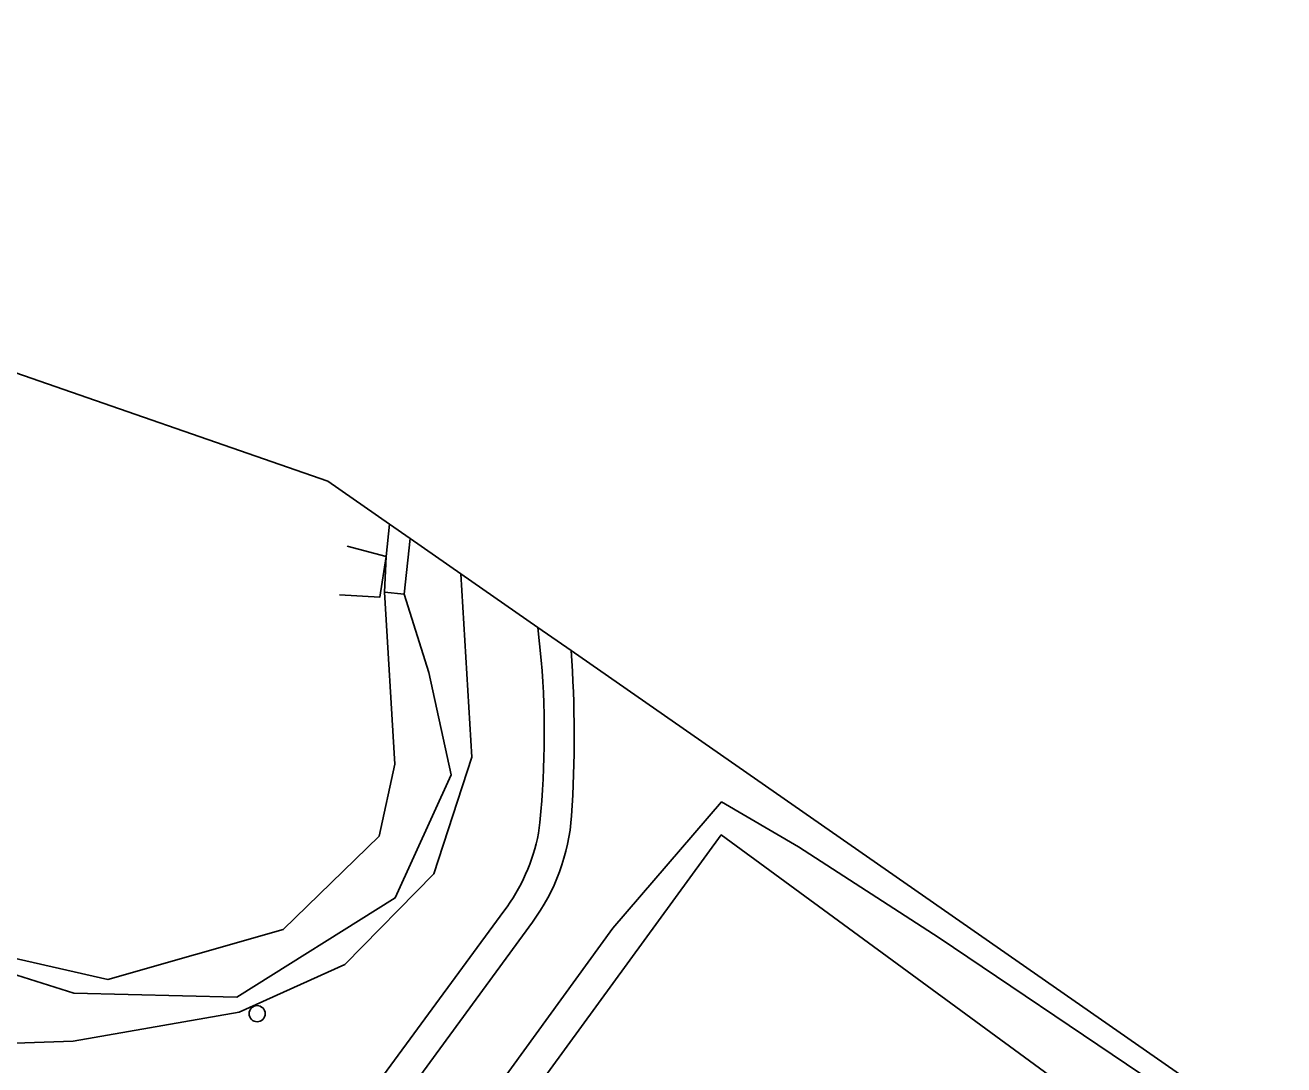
# Model space of a CAD drawing. Extents: x 163426 to 164192, y 380329 to 381641.
# Drawn here: x 163847.7 to 163924.2, y 381578 to 381641.2 of the extents above; entities that cross this region are included whole.
import ezdxf

# ---------------------------------------------------------------- set-up
doc = ezdxf.new("R2010")
doc.units = 0
for name, color, linetype in [('IMGEO_Boom', 7, 'Continuous'), ('IMGEO_Erf', 7, 'Continuous'), ('IMGEO_Groenvoorziening', 7, 'Continuous'), ('IMGEO_Hek', 7, 'Continuous'), ('IMGEO_Meer_plas_ven_vijver', 7, 'Continuous'), ('IMGEO_Voetpad_halfverhard', 7, 'Continuous'), ('IMGEO_Voetpad_open', 7, 'Continuous')]:
    doc.layers.add(name, color=color, linetype=linetype)

msp = doc.modelspace()

# ---------------------------------------------------------------- linework, layer by layer
at = {"layer": 'IMGEO_Boom'}
msp.add_circle((163861.776, 381581.109), 0.489, dxfattribs=at)
at = {"layer": 'IMGEO_Erf'}
msp.add_lwpolyline([(163953.286, 381543.004), (163954.146, 381543.102), (163951.022, 381547.253), (163889.992, 381591.979), (163873.013, 381568.677), (163897.023, 381551.086), (163920.072, 381533.954), (163919.988, 381533.796), (163926.644, 381528.624), (163929.374, 381526.297), (163949.04, 381500), (163953.473, 381494.072)], dxfattribs=at)
at = {"layer": 'IMGEO_Groenvoorziening'}
for points in [[(163825.769, 381587.908), (163827.999, 381586.444), (163834.802, 381584.126), (163842.696, 381583.868), (163846.782, 381583.576), (163850.624, 381582.36), (163860.546, 381582.117), (163870.176, 381588.148), (163873.58, 381595.638), (163872.218, 381601.863), (163870.721, 381606.631), (163869.52, 381606.753), (163870.141, 381596.28), (163869.197, 381591.91), (163863.352, 381586.225), (163852.704, 381583.178), (163841.804, 381585.655), (163828.821, 381593.115), (163825.372, 381591.051), (163823.645, 381592.807), (163825.553, 381595.689), (163795.6, 381620.579)], [(163874.152, 381607.867), (163874.829, 381596.715), (163872.529, 381589.618), (163867.116, 381584.104), (163860.677, 381581.192), (163850.598, 381579.439), (163844.694, 381579.236), (163839.763, 381580.135), (163837.927, 381581.383), (163834.802, 381584.126), (163827.999, 381586.444), (163825.769, 381587.908)], [(163879.051, 381602.615), (163878.837, 381604.604), (163874.152, 381607.867)], [(163869.008, 381570.858), (163871.072, 381569.33), (163883.404, 381586.3), (163890.019, 381593.984), (163894.688, 381591.261), (163903.248, 381585.716), (163915.504, 381577.448), (163930.678, 381566.943), (163942.74, 381557.799), (163951.397, 381550.893), (163961.319, 381542.236), (163971.143, 381530.563), (163977.758, 381522.587), (163986.415, 381526.575), (163992.18, 381523.944), (163990.46, 381526.533), (163942.427, 381560.317), (163880.865, 381603.191)], [(163930.678, 381566.943), (163915.504, 381577.448), (163903.248, 381585.716), (163894.688, 381591.261), (163890.019, 381593.984), (163883.404, 381586.3), (163871.072, 381569.33), (163872.612, 381568.189), (163873.013, 381568.677), (163889.992, 381591.979), (163951.022, 381547.253)], [(163867.168, 381574.246), (163876.783, 381587.351)], [(163878.512, 381586.673), (163868.46, 381572.936)]]:
    msp.add_lwpolyline(points, dxfattribs=at)
msp.add_lwpolyline([(163871.078, 381610.007), (163870.721, 381606.631), (163872.218, 381601.863), (163873.58, 381595.638), (163870.176, 381588.148), (163860.546, 381582.117), (163850.624, 381582.36), (163846.782, 381583.576), (163842.696, 381583.868), (163834.802, 381584.126), (163837.927, 381581.383), (163839.763, 381580.135), (163844.694, 381579.236), (163850.598, 381579.439), (163860.677, 381581.192), (163867.116, 381584.104), (163872.529, 381589.618), (163874.829, 381596.715), (163874.152, 381607.867)], close=True, dxfattribs=at)
for centre, radius, start, end in [((163809.254, 381597.984), 71.801, 356.1369, 4.15853), ((163825.904, 381598.162), 53.334, 353.45847, 4.78943), ((163868.583, 381593.996), 12.337, 323.59052, 356.05576), ((163867.452, 381594.339), 11.657, 323.16822, 348.85517)]:
    msp.add_arc(centre, radius, start, end, dxfattribs=at)
at = {"layer": 'IMGEO_Hek'}
for points in [[(163867.246, 381609.551), (163869.631, 381608.914)], [(163869.631, 381608.914), (163869.229, 381606.432), (163866.788, 381606.577)], [(163873.013, 381568.677), (163889.992, 381591.979), (163951.022, 381547.253), (163973.823, 381516.962)]]:
    msp.add_lwpolyline(points, dxfattribs=at)
at = {"layer": 'IMGEO_Meer_plas_ven_vijver'}
msp.add_lwpolyline([(163841.804, 381585.655), (163852.704, 381583.178), (163863.352, 381586.225), (163869.197, 381591.91), (163870.141, 381596.28), (163869.52, 381606.753), (163869.631, 381608.914), (163869.819, 381610.884), (163866.07, 381613.495), (163786.198, 381641.228)], dxfattribs=at)
at = {"layer": 'IMGEO_Voetpad_halfverhard'}
for points in [[(163880.865, 381603.191), (163878.837, 381604.604), (163879.051, 381602.615)], [(163876.783, 381587.351), (163867.168, 381574.246)], [(163868.46, 381572.936), (163878.512, 381586.673)]]:
    msp.add_lwpolyline(points, dxfattribs=at)
for centre, radius, start, end in [((163809.254, 381597.984), 71.801, 356.1369, 4.15853), ((163825.904, 381598.162), 53.334, 353.45847, 4.78943), ((163868.583, 381593.996), 12.337, 323.59052, 356.05576), ((163867.452, 381594.339), 11.657, 323.16822, 348.85517)]:
    msp.add_arc(centre, radius, start, end, dxfattribs=at)
at = {"layer": 'IMGEO_Voetpad_open'}
msp.add_lwpolyline([(163871.078, 381610.007), (163869.819, 381610.884), (163869.631, 381608.914), (163869.52, 381606.753), (163870.721, 381606.631)], close=True, dxfattribs=at)

doc.saveas('drawing.dxf')
